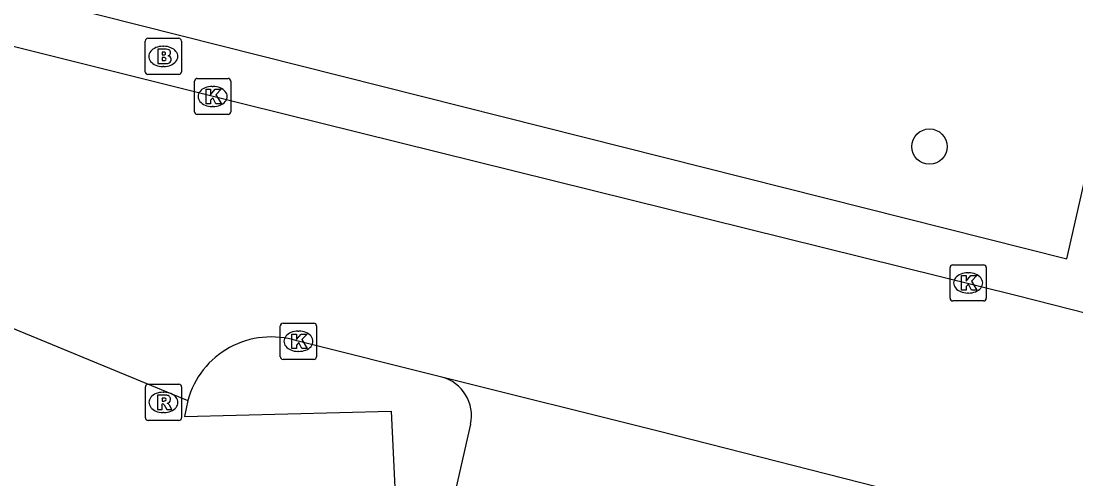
# Model space of a CAD drawing. Extents: x 161243 to 161752, y 384138 to 384885.
# Drawn here: x 161306.61 to 161335.77, y 384306.8 to 384319.46 of the extents above; entities that cross this region are included whole.
import ezdxf

# ---------------------------------------------------------------- set-up
doc = ezdxf.new("R2010")
doc.units = 0
for name, color, linetype in [('IMGEO_Boom', 7, 'Continuous'), ('IMGEO_Brandkraan', 7, 'Continuous'), ('IMGEO_Kolk', 7, 'Continuous'), ('IMGEO_Rijbaan_lokaal_open', 7, 'Continuous'), ('IMGEO_Rioolput', 7, 'Continuous'), ('IMGEO_Voetpad_open', 7, 'Continuous')]:
    doc.layers.add(name, color=color, linetype=linetype)

msp = doc.modelspace()

# ---------------------------------------------------------------- linework, layer by layer
at = {"layer": 'IMGEO_Boom'}
msp.add_circle((161331.724, 384315.991), 0.489, dxfattribs=at)
at = {"layer": 'IMGEO_Brandkraan'}
for p, q in [((161310.042, 384318.061), (161310.042, 384318.913)), ((161310.117, 384318.987), (161310.969, 384318.987)), ((161310.53, 384318.767), (161310.555, 384318.767)), ((161311.043, 384318.913), (161311.043, 384318.061)), ((161310.553, 384318.207), (161310.528, 384318.207)), ((161310.969, 384317.987), (161310.117, 384317.987))]:
    msp.add_line(p, q, dxfattribs=at)
for points in [[(161310.042, 384318.061), (161310.042, 384318.913)], [(161310.117, 384318.987), (161310.969, 384318.987)], [(161311.043, 384318.913), (161311.043, 384318.061)], [(161310.39, 384318.687), (161310.39, 384318.287), (161310.603, 384318.287)], [(161310.621, 384318.687), (161310.39, 384318.687)], [(161310.569, 384318.606), (161310.515, 384318.606), (161310.515, 384318.53)], [(161310.515, 384318.53), (161310.568, 384318.53)], [(161310.577, 384318.454), (161310.515, 384318.454), (161310.515, 384318.373)], [(161310.515, 384318.373), (161310.577, 384318.373)], [(161310.969, 384317.987), (161310.117, 384317.987)]]:
    msp.add_lwpolyline(points, dxfattribs=at)
for centre, radius, start, end in [((161310.119, 384318.911), 0.0765, 91.552, 178.448), ((161310.119, 384318.911), 0.0765, 91.552, 178.448), ((161310.967, 384318.911), 0.0765, 1.552, 88.448), ((161310.967, 384318.911), 0.0765, 1.552, 88.448), ((161310.57, 384318.568), 0.0379, 267.8285, 90.9355), ((161310.578, 384318.413), 0.0404, 269.8759, 90.5077), ((161310.625, 384318.542), 0.145, 59.4692, 91.5367), ((161310.65, 384318.589), 0.0922, 285.5137, 58.1501), ((161310.655, 384318.397), 0.105, 301.3115, 78.989), ((161310.609, 384318.538), 0.251, 268.6676, 293.5347), ((161310.119, 384318.063), 0.0765, 181.552, 268.448), ((161310.119, 384318.063), 0.0765, 181.552, 268.448), ((161310.967, 384318.063), 0.0765, 271.552, 358.448), ((161310.967, 384318.063), 0.0765, 271.552, 358.448)]:
    msp.add_arc(centre, radius, start, end, dxfattribs=at)
for centre, major_axis, ratio, start_param, end_param in [((161310.529, 384318.487), (-0.387, 0.002), 0.722429, 4.712389, 7.853982), ((161310.554, 384318.487), (-0.39, 0.002), 0.717154, 1.570796, 4.712389)]:
    msp.add_ellipse(centre, major_axis=major_axis, ratio=ratio, start_param=start_param, end_param=end_param, dxfattribs=at)
at = {"layer": 'IMGEO_Kolk'}
for p, q in [((161311.481, 384317.879), (161312.333, 384317.879)), ((161311.406, 384316.953), (161311.406, 384317.805)), ((161311.894, 384317.659), (161311.919, 384317.659)), ((161312.407, 384317.805), (161312.407, 384316.953)), ((161311.917, 384317.099), (161311.892, 384317.099)), ((161312.333, 384316.879), (161311.481, 384316.879)), ((161332.293, 384311.796), (161332.293, 384312.648)), ((161332.368, 384312.722), (161333.22, 384312.722)), ((161333.294, 384312.648), (161333.294, 384311.796)), ((161332.781, 384312.502), (161332.806, 384312.502)), ((161333.22, 384311.722), (161332.368, 384311.722)), ((161332.804, 384311.942), (161332.779, 384311.942)), ((161313.778, 384310.181), (161313.778, 384311.033)), ((161313.853, 384311.107), (161314.705, 384311.107)), ((161314.266, 384310.887), (161314.291, 384310.887)), ((161314.779, 384311.033), (161314.779, 384310.181)), ((161314.289, 384310.327), (161314.264, 384310.327)), ((161314.705, 384310.107), (161313.853, 384310.107))]:
    msp.add_line(p, q, dxfattribs=at)
for points in [[(161311.481, 384317.879), (161312.333, 384317.879)], [(161311.406, 384316.953), (161311.406, 384317.805)], [(161311.727, 384317.579), (161311.85, 384317.579), (161311.85, 384317.428), (161311.98, 384317.579), (161312.144, 384317.579), (161311.998, 384317.428), (161312.151, 384317.179), (161311.999, 384317.179), (161311.914, 384317.343), (161311.85, 384317.276), (161311.85, 384317.179), (161311.727, 384317.179), (161311.727, 384317.579)], [(161312.407, 384317.805), (161312.407, 384316.953)], [(161312.333, 384316.879), (161311.481, 384316.879)], [(161332.293, 384311.796), (161332.293, 384312.648)], [(161332.368, 384312.722), (161333.22, 384312.722)], [(161333.294, 384312.648), (161333.294, 384311.796)], [(161332.614, 384312.422), (161332.737, 384312.422), (161332.737, 384312.271), (161332.867, 384312.422), (161333.031, 384312.422), (161332.885, 384312.271), (161333.038, 384312.022), (161332.886, 384312.022), (161332.801, 384312.186), (161332.737, 384312.119), (161332.737, 384312.022), (161332.614, 384312.022), (161332.614, 384312.422)], [(161333.22, 384311.722), (161332.368, 384311.722)], [(161313.778, 384310.181), (161313.778, 384311.033)], [(161313.853, 384311.107), (161314.705, 384311.107)], [(161314.779, 384311.033), (161314.779, 384310.181)], [(161314.099, 384310.807), (161314.222, 384310.807), (161314.222, 384310.656), (161314.352, 384310.807), (161314.516, 384310.807), (161314.37, 384310.656), (161314.523, 384310.407), (161314.371, 384310.407), (161314.286, 384310.571), (161314.222, 384310.504), (161314.222, 384310.407), (161314.099, 384310.407), (161314.099, 384310.807)], [(161314.705, 384310.107), (161313.853, 384310.107)]]:
    msp.add_lwpolyline(points, dxfattribs=at)
for centre, start, end in [((161311.483, 384317.803), 91.552, 178.448), ((161311.483, 384317.803), 91.552, 178.448), ((161312.331, 384317.803), 1.552, 88.448), ((161312.331, 384317.803), 1.552, 88.448), ((161311.483, 384316.955), 181.552, 268.448), ((161311.483, 384316.955), 181.552, 268.448), ((161312.331, 384316.955), 271.552, 358.448), ((161312.331, 384316.955), 271.552, 358.448), ((161332.37, 384312.646), 91.552, 178.448), ((161332.37, 384312.646), 91.552, 178.448), ((161333.218, 384312.646), 1.552, 88.448), ((161333.218, 384312.646), 1.552, 88.448), ((161332.37, 384311.798), 181.552, 268.448), ((161332.37, 384311.798), 181.552, 268.448), ((161333.218, 384311.798), 271.552, 358.448), ((161333.218, 384311.798), 271.552, 358.448), ((161313.855, 384311.031), 91.552, 178.448), ((161313.855, 384311.031), 91.552, 178.448), ((161314.703, 384311.031), 1.552, 88.448), ((161314.703, 384311.031), 1.552, 88.448), ((161313.855, 384310.183), 181.552, 268.448), ((161313.855, 384310.183), 181.552, 268.448), ((161314.703, 384310.183), 271.552, 358.448), ((161314.703, 384310.183), 271.552, 358.448)]:
    msp.add_arc(centre, 0.0765, start, end, dxfattribs=at)
for centre, major_axis, ratio, start_param, end_param in [((161311.893, 384317.379), (-0.387, 0.002), 0.722429, 4.712389, 7.853982), ((161311.918, 384317.379), (-0.39, 0.002), 0.717154, 1.570796, 4.712389), ((161332.78, 384312.222), (-0.387, 0.002), 0.722429, 4.712389, 7.853982), ((161332.805, 384312.222), (-0.39, 0.002), 0.717154, 1.570796, 4.712389), ((161314.265, 384310.607), (-0.387, 0.002), 0.722429, 4.712389, 7.853982), ((161314.29, 384310.607), (-0.39, 0.002), 0.717154, 1.570796, 4.712389)]:
    msp.add_ellipse(centre, major_axis=major_axis, ratio=ratio, start_param=start_param, end_param=end_param, dxfattribs=at)
at = {"layer": 'IMGEO_Rijbaan_lokaal_open'}
for points in [[(161340.013, 384310.37), (161334.145, 384311.868), (161312.768, 384317.162), (161299.409, 384320.514), (161296.499, 384321.254)], [(161305.143, 384311.477), (161311.219, 384308.969)], [(161318.239, 384309.618), (161314.233, 384310.619)], [(161331.236, 384306.334), (161324.227, 384308.123), (161318.239, 384309.618)]]:
    msp.add_lwpolyline(points, dxfattribs=at)
msp.add_arc((161313.524, 384308.337), 2.39, 72.7374, 164.6592, dxfattribs=at)
at = {"layer": 'IMGEO_Rioolput'}
for p, q in [((161310.122, 384309.417), (161310.974, 384309.417)), ((161310.047, 384308.491), (161310.047, 384309.343)), ((161310.535, 384309.197), (161310.56, 384309.197)), ((161311.048, 384309.343), (161311.048, 384308.491)), ((161310.558, 384308.637), (161310.533, 384308.637)), ((161310.974, 384308.417), (161310.122, 384308.417))]:
    msp.add_line(p, q, dxfattribs=at)
for points in [[(161310.122, 384309.417), (161310.974, 384309.417)], [(161310.047, 384308.491), (161310.047, 384309.343)], [(161310.636, 384309.115), (161310.384, 384309.117), (161310.384, 384308.717)], [(161311.048, 384309.343), (161311.048, 384308.491)], [(161310.384, 384308.717), (161310.508, 384308.717), (161310.508, 384308.879), (161310.519, 384308.879)], [(161310.562, 384309.036), (161310.508, 384309.036), (161310.508, 384308.955)], [(161310.508, 384308.955), (161310.56, 384308.955)], [(161310.566, 384308.85), (161310.637, 384308.717), (161310.777, 384308.717), (161310.712, 384308.843)], [(161310.974, 384308.417), (161310.122, 384308.417)]]:
    msp.add_lwpolyline(points, dxfattribs=at)
for centre, radius, start, end in [((161310.124, 384309.341), 0.0765, 91.552, 178.448), ((161310.124, 384309.341), 0.0765, 91.552, 178.448), ((161310.972, 384309.341), 0.0765, 1.552, 88.448), ((161310.972, 384309.341), 0.0765, 1.552, 88.448), ((161310.635, 384309.005), 0.109, 350.3612, 89.416), ((161310.518, 384308.826), 0.0533, 26.0293, 88.6989), ((161310.544, 384309.144), 0.19, 274.7715, 282.9687), ((161310.568, 384308.94), 0.0964, 77.0061, 93.1865), ((161310.582, 384308.997), 0.0378, 276.6634, 79.6772), ((161310.633, 384309.005), 0.112, 277.5842, 350.9817), ((161310.617, 384308.79), 0.108, 29.5134, 73.7905), ((161310.124, 384308.493), 0.0765, 181.552, 268.448), ((161310.124, 384308.493), 0.0765, 181.552, 268.448), ((161310.972, 384308.493), 0.0765, 271.552, 358.448), ((161310.972, 384308.493), 0.0765, 271.552, 358.448)]:
    msp.add_arc(centre, radius, start, end, dxfattribs=at)
for centre, major_axis, ratio, start_param, end_param in [((161310.534, 384308.917), (-0.387, 0.002), 0.722429, 4.712389, 7.853982), ((161310.559, 384308.917), (-0.39, 0.002), 0.717154, 1.570796, 4.712389)]:
    msp.add_ellipse(centre, major_axis=major_axis, ratio=ratio, start_param=start_param, end_param=end_param, dxfattribs=at)
at = {"layer": 'IMGEO_Voetpad_open'}
for points in [[(161295.885, 384325.211), (161295.467, 384325.102), (161295.374, 384323.02), (161335.524, 384312.89), (161338.358, 384325.391)], [(161311.219, 384308.969), (161311.13, 384308.529), (161316.842, 384308.678), (161317.029, 384304.829)], [(161319.035, 384308.31), (161318.177, 384304.546)]]:
    msp.add_lwpolyline(points, dxfattribs=at)
msp.add_arc((161317.958, 384308.551), 1.104, 347.4024, 75.2438, dxfattribs=at)

doc.saveas('drawing.dxf')
